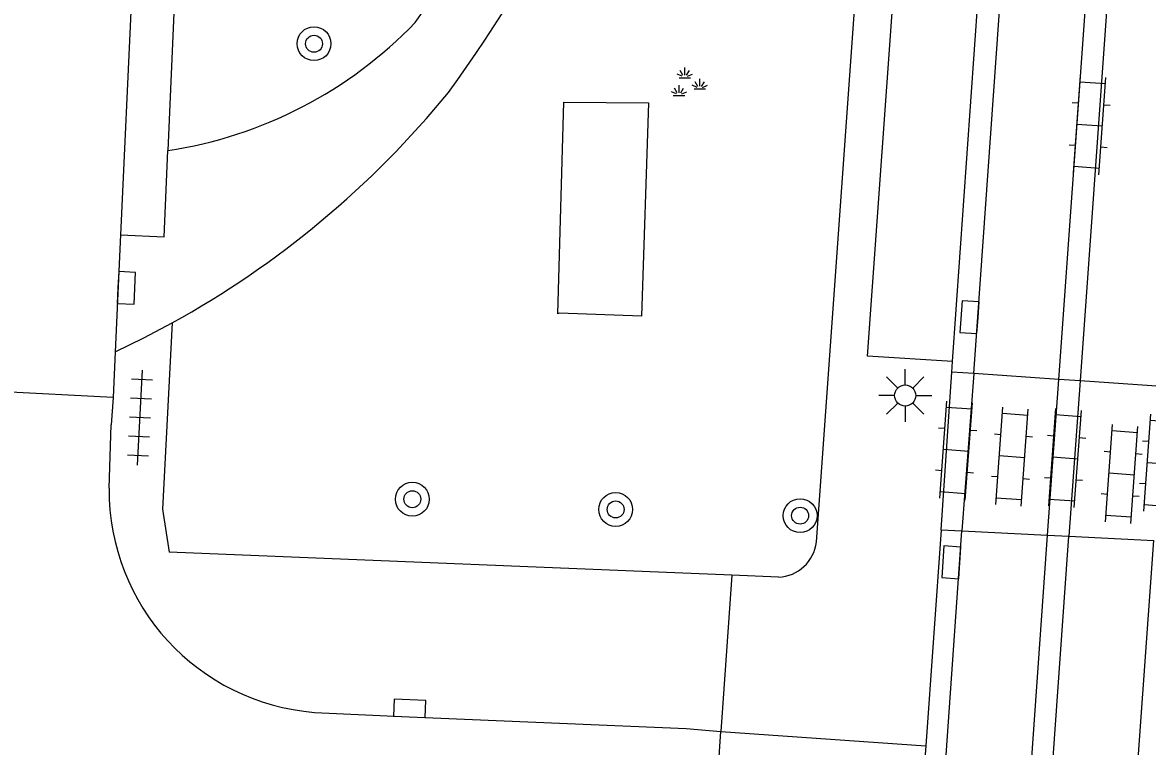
# Model space of a CAD drawing. Extents: x 132994 to 136000, y 393499 to 395512.
# Drawn here: x 133501.23 to 133527.77, y 395264.31 to 395281.4 of the extents above; entities that cross this region are included whole.
import ezdxf

# ---------------------------------------------------------------- set-up
doc = ezdxf.new("R2010")
doc.units = 0
for name, color, linetype in [('gg-knt-verharding', 7, 'Continuous'), ('gg-knt-verharding nz', 7, 'Continuous'), ('gt-grn-groengrens', 7, 'Continuous'), ('gt-grn-weggrens', 7, 'Continuous'), ('gt-symb-boom', 7, 'Continuous'), ('gt-symb-groenvak', 7, 'Continuous'), ('gt-symb-klinker verharding', 7, 'Continuous'), ('gt-symb-kolk', 7, 'Continuous'), ('gt-symb-lichtmast', 7, 'Continuous'), ('gt-symb-tegel verharding', 7, 'Continuous')]:
    doc.layers.add(name, color=color, linetype=linetype)

# ---------------------------------------------------------------- blocks, each defined once
blk = doc.blocks.new('gt0-KL1')
at = {"layer": 'gt-symb-klinker verharding'}
for p, q in [((-1.15, 0.3), (1.15, 0.3)), ((-1, -0.3), (-1, 0.3)), ((-0.5, 0.3), (-0.5, 0.45)), ((0, -0.3), (0, 0.3)), ((0.5, 0.3), (0.5, 0.45)), ((1, -0.3), (1, 0.3)), ((-1.15, -0.3), (1.15, -0.3)), ((-0.5, -0.45), (-0.5, -0.3)), ((0.5, -0.45), (0.5, -0.3))]:
    blk.add_line(p, q, dxfattribs=at)
blk = doc.blocks.new('gt0-KOLK')
at = {"layer": 'gt-symb-kolk'}
blk.add_lwpolyline([(0, 0), (0.375, 0), (0.375, 0.4), (-0.375, 0.4), (-0.375, 0), (0, 0)], dxfattribs=at)
blk = doc.blocks.new('gt0-BOOM')
at = {"layer": 'gt-symb-boom'}
for radius in [0.4, 0.2]:
    blk.add_circle((0, 0), radius, dxfattribs=at)
blk = doc.blocks.new('gt0-TEG1')
at = {"layer": 'gt-symb-tegel verharding'}
for p, q in [((-1.125, 0), (1.125, 0)), ((-0.9, -0.25), (-0.9, 0.25)), ((-0.45, -0.25), (-0.45, 0.25)), ((0, -0.25), (0, 0.25)), ((0.45, -0.25), (0.45, 0.25)), ((0.9, -0.25), (0.9, 0.25))]:
    blk.add_line(p, q, dxfattribs=at)
blk = doc.blocks.new('gt0-LMAST')
at = {"layer": 'gt-symb-lichtmast'}
for p, q in [((-0.005, 0.246), (-0.005, 0.621)), ((-0.182, 0.173), (-0.447, 0.438)), ((0.172, 0.173), (0.437, 0.438)), ((-0.255, -0.004), (-0.63, -0.004)), ((-0.182, -0.181), (-0.447, -0.446)), ((-0.005, -0.254), (-0.005, -0.629)), ((0.437, -0.446), (0.172, -0.181)), ((0.245, -0.004), (0.62, -0.004))]:
    blk.add_line(p, q, dxfattribs=at)
blk.add_circle((-0.005, -0.004), 0.25, dxfattribs=at)
blk = doc.blocks.new('gt0-GRVAK')
at = {"layer": 'gt-symb-groenvak'}
for p, q in [((-0.091, 0.211), (-0.156, 0.322)), ((-0.047, 0.214), (-0.047, 0.393)), ((-0.004, 0.211), (0.061, 0.322)), ((-0.11, 0.189), (-0.228, 0.24)), ((-0.182, 0.153), (0.088, 0.153)), ((0.015, 0.189), (0.133, 0.24)), ((0.262, -0.052), (0.197, 0.059)), ((0.305, -0.049), (0.305, 0.13)), ((0.349, -0.052), (0.414, 0.059)), ((-0.245, -0.228), (-0.363, -0.177)), ((-0.318, -0.264), (-0.047, -0.264)), ((-0.226, -0.206), (-0.291, -0.095)), ((-0.183, -0.203), (-0.183, -0.024)), ((-0.139, -0.206), (-0.074, -0.095)), ((-0.12, -0.228), (-0.002, -0.177)), ((0.243, -0.074), (0.125, -0.023)), ((0.17, -0.11), (0.441, -0.11)), ((0.368, -0.074), (0.486, -0.023))]:
    blk.add_line(p, q, dxfattribs=at)

msp = doc.modelspace()

# ---------------------------------------------------------------- linework, layer by layer
at = {"layer": 'gg-knt-verharding'}
for p, q in [((133525.679, 395272.975), (133530.465, 395339.8)), ((133530.969, 395339.767), (133526.18, 395272.941)), ((133505.695, 395322.857), (133503.547, 395276.389)), ((133503.547, 395276.389), (133503.42, 395273.625)), ((133503.42, 395273.625), (133503.37, 395272.55)), ((133523.152, 395273.148), (133523.169, 395273.395)), ((133522.901, 395269.421), (133523.152, 395273.148)), ((133523.674, 395273.112), (133523.152, 395273.148)), ((133523.674, 395273.112), (133523.395, 395269.396)), ((133525.679, 395272.975), (133523.674, 395273.112)), ((133525.415, 395269.294), (133525.679, 395272.975)), ((133526.18, 395272.941), (133525.679, 395272.975)), ((133526.18, 395272.941), (133525.916, 395269.269)), ((133528.214, 395272.801), (133526.18, 395272.941)), ((133503.37, 395272.55), (133503.33, 395271.9)), ((133503.276, 395270.402), (133503.33, 395271.9)), ((133520.017, 395192.872), (133525.415, 395269.294)), ((133520.527, 395192.83), (133525.916, 395269.269)), ((133522.901, 395269.421), (133522.539, 395264.319)), ((133522.901, 395269.421), (133523.395, 395269.396)), ((133523.395, 395269.396), (133525.415, 395269.294)), ((133525.415, 395269.294), (133525.916, 395269.269)), ((133525.916, 395269.269), (133527.917, 395269.168)), ((133517.97, 395268.351), (133504.693, 395268.891)), ((133519.067, 395268.306), (133517.97, 395268.351)), ((133517.339, 395259.475), (133517.708, 395264.663)), ((133522.539, 395264.319), (133522.171, 395259.131))]:
    msp.add_line(p, q, dxfattribs=at)
for points in [[(133523.674, 395273.112), (133526.034, 395306.474), (133526.694, 395316.29), (133527.199, 395322.997), (133527.512, 395326.491), (133528.459, 395339.932)], [(133519.964, 395269.136), (133523.816, 395323.109), (133524.149, 395327.043)], [(133523.169, 395273.395), (133521.164, 395273.524), (133524.723, 395323.086), (133526.698, 395323.023)], [(133503.547, 395276.389), (133504.579, 395276.338), (133504.659, 395278.375)], [(133503.42, 395273.625), (133504.095, 395273.954), (133504.763, 395274.308)], [(133504.763, 395274.308), (133504.54, 395269.908), (133504.693, 395268.891)], [(133517.994, 395193.039), (133518.104, 395194.427), (133520.353, 395225.932), (133523.395, 395269.396)], [(133522.504, 395192.68), (133523.35, 395204.39), (133525.571, 395235.675), (133527.018, 395256.552), (133527.917, 395269.168)], [(133508.126, 395265.113), (133510.359, 395265.006), (133516.889, 395264.734), (133517.708, 395264.663)]]:
    msp.add_lwpolyline(points, dxfattribs=at)
for centre, radius, start, end in [((133483.678, 395300.379), 32.856, 324.7158, 345.0251), ((133481.916, 395300.987), 36.243, 324.1208, 343.1343), ((133503.12, 395288.496), 10.238, 278.6467, 316.1198), ((133493.951, 395293.896), 22.374, 298.898, 320.7702), ((133508.541, 395270.362), 5.265, 179.5656, 265.4759), ((133519.027, 395269.248), 0.943, 272.4016, 353.155)]:
    msp.add_arc(centre, radius, start, end, dxfattribs=at)
at = {"layer": 'gg-knt-verharding nz'}
msp.add_line((133523.169, 395273.395), (133526.698, 395323.023), dxfattribs=at)
at = {"layer": 'gt-grn-groengrens'}
msp.add_line((133506.863, 395327.834), (133504.659, 395278.375), dxfattribs=at)
msp.add_lwpolyline([(133513.861, 395274.52), (133514.005, 395279.519), (133516.001, 395279.501), (133515.839, 395274.466), (133513.897, 395274.538), (133513.861, 395274.52)], dxfattribs=at)
at = {"layer": 'gt-grn-weggrens'}
for p, q in [((133503.37, 395272.55), (133498.37, 395272.8)), ((133517.97, 395268.351), (133517.708, 395264.663)), ((133517.708, 395264.663), (133522.539, 395264.319))]:
    msp.add_line(p, q, dxfattribs=at)

# ---------------------------------------------------------------- block references
at = {"layer": 'gt-symb-boom'}
for p in [(133508.111, 395280.899), (133510.43, 395270.144), (133515.226, 395269.903), (133519.577, 395269.757)]:
    msp.add_blockref('gt0-BOOM', p, dxfattribs=at)
at = {"layer": 'gt-symb-groenvak'}
msp.add_blockref('gt0-GRVAK', (133516.904, 395279.942), dxfattribs=at)
at = {"layer": 'gt-symb-klinker verharding'}
for p, rotation in [((133526.405, 395278.973), 85.81229548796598), ((133523.256, 395271.293), 85.81229548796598), ((133524.575, 395271.146), 85.75513794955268), ((133525.827, 395271.116), 85.81229548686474), ((133527.162, 395270.737), 85.81229548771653), ((133528.066, 395270.985), 85.81229548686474)]:
    msp.add_blockref('gt0-KL1', p, dxfattribs=dict(at, rotation=rotation))
at = {"layer": 'gt-symb-kolk'}
for p, rotation in [((133503.487, 395275.144), -92.63638190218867), ((133523.773, 395274.43), 86.04496236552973), ((133523.345, 395268.642), 86.21640974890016), ((133510.359, 395265.006), -2.407413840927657)]:
    msp.add_blockref('gt0-KOLK', p, dxfattribs=dict(at, rotation=rotation))
at = {"layer": 'gt-symb-lichtmast'}
msp.add_blockref('gt0-LMAST', (133522.06, 395272.597), dxfattribs=at)
at = {"layer": 'gt-symb-tegel verharding', "rotation": 87.07752733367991}
msp.add_blockref('gt0-TEG1', (133504.007, 395272.069), dxfattribs=at)

doc.saveas('drawing.dxf')
